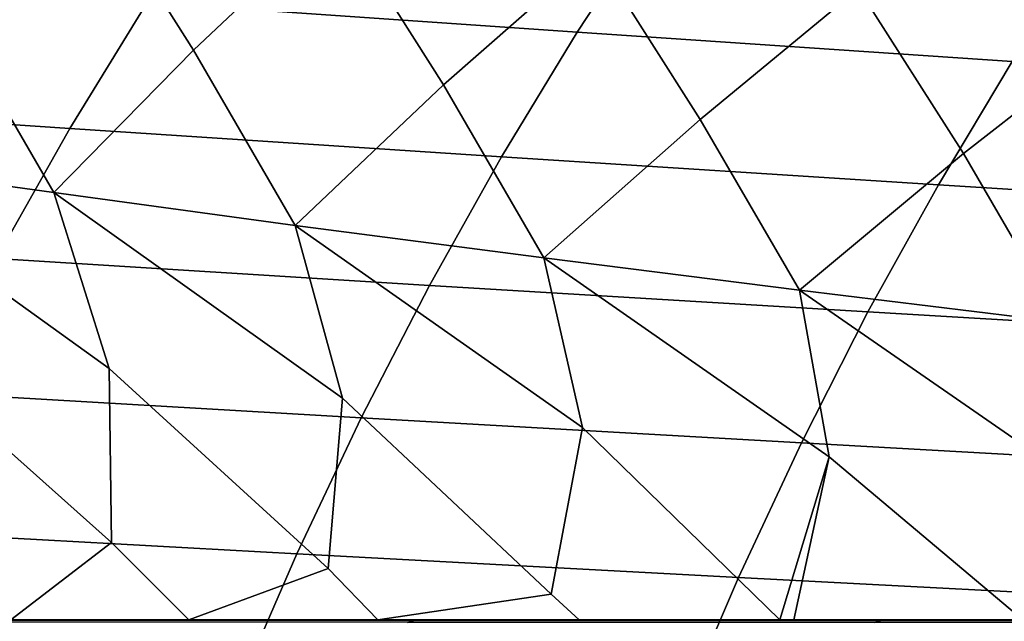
# Model space of a CAD drawing. Header units: metres. Extents: x -240 to 45, y -77 to 27.
# Tile 387 of 656: x -192.59 to -188.88, y 7.84 to 10.11. Entities that reach past the tile are written whole.
import ezdxf

# ---------------------------------------------------------------- set-up
doc = ezdxf.new("R2010")
doc.units = ezdxf.units.M
doc.layers.add('solid_102011X2', color=7, linetype='CONTINUOUS')

msp = doc.modelspace()

# ---------------------------------------------------------------- linework, layer by layer
at = {"layer": 'solid_102011X2'}
for points in [[(-191.938705, 9.99832, 283.760162), (-192.347824, 10.645199, 283.872711), (-191.830475, 11.129481, 285.694183), (-191.401337, 10.505473, 285.575012)], [(-190.997177, 9.866912, 285.463745), (-191.401337, 10.505473, 285.575012), (-190.853424, 10.982771, 287.405853), (-190.429474, 10.36684, 287.288177)], [(-190.030197, 9.736577, 287.178375), (-190.429474, 10.36684, 287.288177), (-189.851944, 10.837983, 289.127106), (-189.432983, 10.230083, 289.011169)], [(-189.038361, 9.608061, 288.903046), (-189.432983, 10.230083, 289.011169), (-188.826538, 10.69594, 290.857391), (-188.412338, 10.095987, 290.743347)], [(-192.465622, 9.460852, 281.963837), (-192.853622, 10.130058, 282.069489), (-192.347824, 10.645199, 283.872711), (-191.938705, 9.99832, 283.760162)], [(-190.194931, 10.520562, 330.989685), (-191.807922, 10.637155, 329.426788), (-192.113327, 10.17767, 329.701965), (-190.49353, 10.066039, 331.264832)], [(-191.55542, 9.33763, 283.655579), (-191.938705, 9.99832, 283.760162), (-191.401337, 10.505473, 285.575012), (-190.997177, 9.866912, 285.463745)], [(-188.56218, 10.405294, 332.539703), (-190.194931, 10.520562, 330.989685), (-190.49353, 10.066039, 331.264832), (-188.853928, 9.955674, 332.814941)], [(-190.618546, 9.214755, 285.360413), (-190.997177, 9.866912, 285.463745), (-190.429474, 10.36684, 287.288177), (-190.030197, 9.736577, 287.178375)], [(-192.113327, 10.17767, 329.701965), (-193.713333, 10.290688, 328.128479), (-194.011429, 9.810218, 328.391479), (-192.405014, 9.702412, 329.964783)], [(-192.465622, 9.460852, 281.963837), (-193.347992, 9.583716, 280.28714), (-193.740738, 10.261382, 280.393646), (-192.853622, 10.130058, 282.069489)], [(-189.656097, 9.092926, 287.076477), (-190.030197, 9.736577, 287.178375), (-189.432983, 10.230083, 289.011169), (-189.038361, 9.608061, 288.903046)], [(-190.49353, 10.066039, 331.264832), (-192.113327, 10.17767, 329.701965), (-192.405014, 9.702412, 329.964783), (-190.778732, 9.595925, 331.527649)], [(-188.668594, 8.972846, 288.802765), (-189.038361, 9.608061, 288.903046), (-188.412338, 10.095987, 290.743347), (-188.022186, 9.482107, 290.637024)], [(-188.853928, 9.955674, 332.814941), (-190.49353, 10.066039, 331.264832), (-190.778732, 9.595925, 331.527649), (-189.132568, 9.490645, 333.07785)], [(-191.55542, 9.33763, 283.655579), (-192.465622, 9.460852, 281.963837), (-191.938705, 9.99832, 283.760162)], [(-187.194656, 9.846453, 334.349976), (-188.853928, 9.955674, 332.814941), (-189.132568, 9.490645, 333.07785), (-187.466705, 9.386459, 334.613037)], [(-190.618546, 9.214755, 285.360413), (-191.55542, 9.33763, 283.655579), (-190.997177, 9.866912, 285.463745)], [(-192.405014, 9.702412, 329.964783), (-194.011429, 9.810218, 328.391479), (-194.295059, 9.314541, 328.641724), (-192.682541, 9.212124, 330.214874)], [(-189.656097, 9.092926, 287.076477), (-190.618546, 9.214755, 285.360413), (-190.030197, 9.736577, 287.178375)], [(-190.778732, 9.595925, 331.527649), (-192.405014, 9.702412, 329.964783), (-192.682541, 9.212124, 330.214874), (-191.050079, 9.110956, 331.77771)], [(-192.256638, 8.798191, 281.577911), (-193.347992, 9.583716, 280.28714), (-192.465622, 9.460852, 281.963837)], [(-192.248596, 8.141588, 280.862793), (-193.108688, 8.909486, 279.94397), (-193.347992, 9.583716, 280.28714), (-192.256638, 8.798191, 281.577911)], [(-189.132568, 9.490645, 333.07785), (-190.778732, 9.595925, 331.527649), (-191.050079, 9.110956, 331.77771), (-189.397675, 9.010935, 333.328003)], [(-188.668594, 8.972846, 288.802765), (-189.656097, 9.092926, 287.076477), (-189.038361, 9.608061, 288.903046)], [(-191.377884, 8.686501, 283.226746), (-192.465622, 9.460852, 281.963837), (-191.55542, 9.33763, 283.655579)], [(-191.431641, 8.04427, 282.417114), (-192.256638, 8.798191, 281.577911), (-192.465622, 9.460852, 281.963837), (-191.377884, 8.686501, 283.226746)], [(-187.466705, 9.386459, 334.613037), (-189.132568, 9.490645, 333.07785), (-189.397675, 9.010935, 333.328003), (-187.72554, 8.911953, 334.863312)], [(-190.47345, 8.575026, 284.88855), (-191.55542, 9.33763, 283.655579), (-190.618546, 9.214755, 285.360413)], [(-190.591293, 7.946932, 283.983917), (-191.377884, 8.686501, 283.226746), (-191.55542, 9.33763, 283.655579), (-190.47345, 8.575026, 284.88855)], [(-191.050079, 9.110956, 331.77771), (-192.682541, 9.212124, 330.214874), (-192.945496, 8.707568, 330.451782), (-191.307175, 8.611886, 332.014618)], [(-189.544388, 8.464374, 286.561493), (-190.618546, 9.214755, 285.360413), (-189.656097, 9.092926, 287.076477)], [(-189.729538, 7.85, 285.55954), (-190.47345, 8.575026, 284.88855), (-190.618546, 9.214755, 285.360413), (-189.544388, 8.464374, 286.561493)], [(-189.397675, 9.010935, 333.328003), (-191.050079, 9.110956, 331.77771), (-191.307175, 8.611886, 332.014618), (-189.648849, 8.517287, 333.564972)], [(-188.591232, 8.355156, 288.244507), (-189.656097, 9.092926, 287.076477), (-188.668594, 8.972846, 288.802765)], [(-188.814072, 7.85, 287.299988), (-189.544388, 8.464374, 286.561493), (-189.656097, 9.092926, 287.076477), (-188.591232, 8.355156, 288.244507)], [(-187.72554, 8.911953, 334.863312), (-189.397675, 9.010935, 333.328003), (-189.648849, 8.517287, 333.564972), (-187.970764, 8.423674, 335.100464)], [(-192.627136, 7.85, 279.779572), (-193.04129, 8.238409, 279.32254), (-193.108688, 8.909486, 279.94397), (-192.248596, 8.141588, 280.862793)], [(-191.957001, 7.85, 281.156708), (-192.248596, 8.141588, 280.862793), (-192.256638, 8.798191, 281.577911), (-191.431641, 8.04427, 282.417114)], [(-191.307175, 8.611886, 332.014618), (-192.945496, 8.707568, 330.451782), (-193.193436, 8.189514, 330.675201), (-191.549576, 8.099476, 332.237976)], [(-191.244614, 7.85, 282.592377), (-191.431641, 8.04427, 282.417114), (-191.377884, 8.686501, 283.226746), (-190.591293, 7.946932, 283.983917)], [(-189.648849, 8.517287, 333.564972), (-191.307175, 8.611886, 332.014618), (-191.549576, 8.099476, 332.237976), (-189.885681, 8.010455, 333.788422)], [(-190.486282, 7.85, 284.091797), (-190.591293, 7.946932, 283.983917), (-190.47345, 8.575026, 284.88855), (-189.729538, 7.85, 285.55954)], [(-187.970764, 8.423674, 335.100464), (-189.648849, 8.517287, 333.564972), (-189.885681, 8.010455, 333.788422), (-188.201996, 7.922364, 335.324036)], [(-189.677246, 7.85, 285.65979), (-189.729538, 7.85, 285.55954), (-189.544388, 8.464374, 286.561493)], [(-188.814072, 7.85, 287.299988), (-189.677246, 7.85, 285.65979), (-189.544388, 8.464374, 286.561493)], [(-191.549576, 8.099476, 332.237976), (-193.193436, 8.189514, 330.675201), (-193.425995, 7.658771, 330.884766), (-191.776947, 7.574524, 332.44751)], [(-192.248596, 8.141588, 280.862793), (-191.957001, 7.85, 281.156708), (-192.627136, 7.85, 279.779572)], [(-189.885681, 8.010455, 333.788422), (-191.549576, 8.099476, 332.237976), (-191.776947, 7.574524, 332.44751), (-190.107819, 7.49123, 333.998016)], [(-191.431641, 8.04427, 282.417114), (-191.244614, 7.85, 282.592377), (-191.957001, 7.85, 281.156708)], [(-188.201996, 7.922364, 335.324036), (-189.885681, 8.010455, 333.788422), (-190.107819, 7.49123, 333.998016), (-188.418869, 7.408805, 335.533752)], [(-190.591293, 7.946932, 283.983917), (-190.486282, 7.85, 284.091797), (-191.244614, 7.85, 282.592377)], [(-193.059082, 7.85, 282.880737), (-194.432587, 7.85, 280.069458), (-192.627136, 7.85, 279.779572), (-191.957001, 7.85, 281.156708)], [(-192.787811, 7.85, 283.423767), (-193.059082, 7.85, 282.880737), (-191.957001, 7.85, 281.156708), (-191.244614, 7.85, 282.592377)], [(-192.808105, 7.847924, 283.447144), (-191.10527, 7.847538, 286.777771), (-191.132324, 7.840211, 286.791901), (-192.833252, 7.841738, 283.459778)], [(-192.808105, 7.847924, 283.447144), (-192.787811, 7.85, 283.423767), (-191.395859, 7.85, 286.151947), (-191.10527, 7.847538, 286.777771)], [(-191.395859, 7.85, 286.151947), (-192.787811, 7.85, 283.423767), (-191.244614, 7.85, 282.592377), (-190.486282, 7.85, 284.091797)], [(-191.395859, 7.85, 286.151947), (-190.486282, 7.85, 284.091797), (-189.729538, 7.85, 285.55954)], [(-191.082855, 7.85, 286.753265), (-191.395859, 7.85, 286.151947), (-189.729538, 7.85, 285.55954), (-189.677246, 7.85, 285.65979)], [(-191.10527, 7.847538, 286.777771), (-191.395859, 7.85, 286.151947), (-191.082855, 7.85, 286.753265)], [(-189.345963, 7.847538, 290.078979), (-189.372787, 7.840211, 290.093536), (-191.132324, 7.840211, 286.791901), (-191.10527, 7.847538, 286.777771)], [(-191.10527, 7.847538, 286.777771), (-191.082855, 7.85, 286.753265), (-189.60379, 7.85, 289.536835), (-189.345963, 7.847538, 290.078979)], [(-191.082855, 7.85, 286.753265), (-189.677246, 7.85, 285.65979), (-188.814072, 7.85, 287.299988)], [(-189.60379, 7.85, 289.536835), (-191.082855, 7.85, 286.753265), (-188.814072, 7.85, 287.299988)], [(-189.60379, 7.85, 289.536835), (-188.814072, 7.85, 287.299988), (-187.889175, 7.85, 289.021301)], [(-189.60379, 7.85, 289.536835), (-187.889175, 7.85, 289.021301), (-187.235153, 7.85, 290.217407), (-189.322128, 7.85, 290.057129)], [(-189.345963, 7.847538, 290.078979), (-189.60379, 7.85, 289.536835), (-189.322128, 7.85, 290.057129)], [(-187.535614, 7.847538, 293.352509), (-187.56221, 7.840211, 293.367462), (-189.372787, 7.840211, 290.093536), (-189.345963, 7.847538, 290.078979)], [(-189.345963, 7.847538, 290.078979), (-189.322128, 7.85, 290.057129), (-187.687897, 7.85, 293.017395), (-187.535614, 7.847538, 293.352509)], [(-187.687897, 7.85, 293.017395), (-189.322128, 7.85, 290.057129), (-187.235153, 7.85, 290.217407), (-186.550797, 7.85, 291.452972)]]:
    msp.add_3dface(points, dxfattribs=at)

doc.saveas('drawing.dxf')
